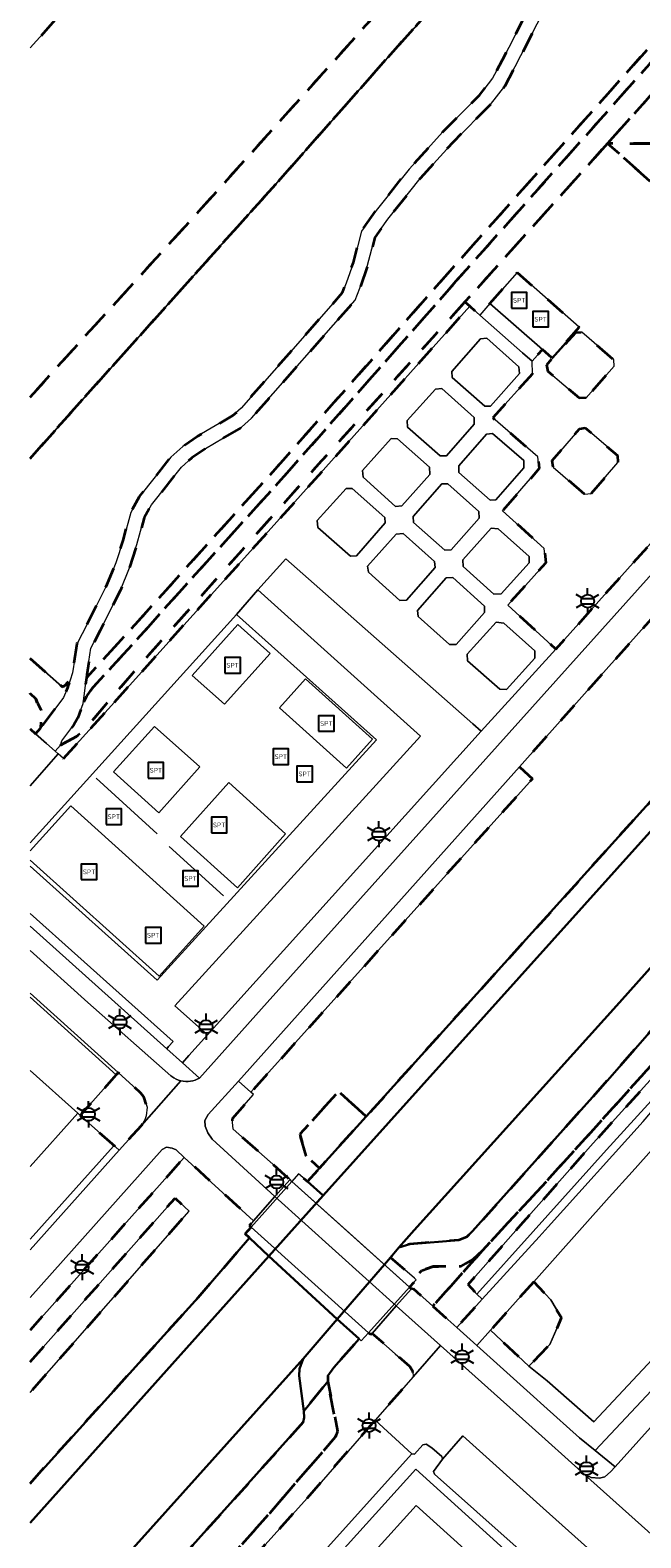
# Model space of a CAD drawing. Extents: x 105780 to 185197, y 477999 to 525027.
# Tile 82 of 562: x 105781 to 105840, y 479448 to 479594. Entities that reach past the tile are written whole.
import ezdxf
from ezdxf.enums import TextEntityAlignment as Align

# ---------------------------------------------------------------- set-up
doc = ezdxf.new("R2010")
doc.units = 0
doc.linetypes.add('XX-HIDDEN', pattern=[4, 2, -2])
for name, color, linetype, lineweight in [('B-GV-GR-BEPLANTING_CULTUUR_VASTE-PLANTENVAK-A', 252, 'Continuous', 5), ('B-GV-GR-HAAG_01-G', 252, 'GR-HAAG1', 13), ('B-GV-GR-MATERIAALGRENS-G', 252, 'XX-HIDDEN', 35), ('B-RO-IE-MEUBILAIR_WEGMEUBILAIR-S', 252, 'Continuous', 25), ('B-RO-IE-TERREINAFSCHEIDING_KUNSTMATIG_HEKWERK-G', 252, 'IE-TERREINAFSCHEIDING-KUNSTMATIG', 18), ('B-WE-GW-WATERGANG_SLOOT_INSTEEK-G', 252, 'Continuous', 30), ('B-XX-KG-KADASTRAAL_BEBOUWING-G', 252, 'Continuous', 20), ('B1-WE-GR-BEPLANTING_CULTUUR_ROOS-GV', 90, 'Continuous', 18), ('B1-WE-GW-TALUD_KRUIN-G', 252, 'Continuous', 25), ('B1-WE-KW-KUNSTWERK_DEK-BRUG', 252, 'Continuous', 18), ('B1-WE-KW-KUNSTWERK_LANDHOOFD-GV', 252, 'Continuous', 18), ('B1-WE-OG-TERREIN_ERF-GV', 252, 'Continuous', 18), ('B1-WE-VH-VERHARDING_ASFALT-GV', 252, 'Continuous', 18), ('B1-WE-VH-VERHARDING_BEDRIJFSVLOERPLAAT-GV', 252, 'Continuous', 18), ('B1-WE-VH-VERHARDING_BETON-GV', 252, 'Continuous', 18), ('B1-WE-VH-VERHARDING_BETONSTRAATSTEEN-GV', 252, 'Continuous', 18), ('B1-WE-VH-VERHARDING_HALFVERHARDING_GRIND-GV', 252, 'Continuous', 18), ('B1-WE-VH-VERHARDING_HALFVERHARDING_SCHELP-GV', 252, 'Continuous', 18), ('B1-WE-VH-VERHARDING_TEGEL-GV', 252, 'Continuous', 18), ('B1-WE-VH-VERHARDING_TEGEL_RUBBER-GV', 252, 'Continuous', 18)]:
    doc.layers.add(name, color=color, linetype=linetype, lineweight=lineweight)
doc.styles.add('NLCS-ISO', font='NLCS-ISO.ttf')
doc.linetypes.add('GR-HAAG1', pattern='A,6,[176,NLCS.shx,S=0.125,R=0,X=0,Y=0],-2', length=8)
doc.linetypes.add('IE-TERREINAFSCHEIDING-KUNSTMATIG', pattern='A,4,[82,NLCS.SHX,S=0.75,R=90,X=0,Y=0],4,-2', length=10)

# ---------------------------------------------------------------- blocks, each defined once
blk = doc.blocks.new('B-SIE-WEG_LICHTMAST-SO')
at = {"ltscale": 0.1}
for p, q in [((-1.1, 0.63), (-2.19, 1.27)), ((0, 1.27), (0, 2.53)), ((1.1, 0.63), (2.19, 1.27)), ((-1.1, -0.63), (-2.19, -1.27)), ((0, -1.27), (0, -2.53)), ((1.1, -0.63), (2.19, -1.27))]:
    blk.add_line(p, q, dxfattribs=at)
at = {"flags": 128}
for points in [[(-1.16, 0.5), (1.16, 0.5)], [(-1.16, -0.5), (1.16, -0.5)]]:
    blk.add_lwpolyline(points, dxfattribs=at)
at = {"ltscale": 0.1}
blk.add_circle((0, 0), 1.27, dxfattribs=at)
at = {"style": 'NLCS-ISO'}
blk.add_attdef('TYPE', text='', height=1.8, dxfattribs=at).set_placement((0, 2.53), align=Align.BOTTOM_CENTER)
blk = doc.blocks.new('SIE-WEG_SPEELTOESTEL-SO')
at = {"flags": 128}
blk.add_lwpolyline([(-0.75, -0.75), (0.75, -0.75), (0.75, 0.75), (-0.75, 0.75)], close=True, dxfattribs=at)
at = {"style": 'NLCS-ISO'}
blk.add_text('SPT', height=0.45, dxfattribs=at).set_placement((0, 0), align=Align.MIDDLE_CENTER)

msp = doc.modelspace()

# ---------------------------------------------------------------- linework, layer by layer
at = {"layer": 'B-GV-GR-BEPLANTING_CULTUUR_VASTE-PLANTENVAK-A', "flags": 128}
msp.add_lwpolyline([(105844.635, 479490.274), (105838.708, 479483.639), (105836.504, 479481.172), (105831.268, 479475.31), (105829.198, 479472.994), (105830.839, 479471.268), (105831.892, 479469.506), (105830.758, 479466.935), (105828.733, 479464.849), (105830.495, 479463.433), (105835.016, 479459.478), (105841.616, 479466.514)], dxfattribs=at)
at = {"layer": 'B-GV-GR-HAAG_01-G', "flags": 128}
for points in [[(105824.113, 479526.217), (105823.298, 479526.937), (105805.236, 479542.886), (105802.537, 479539.895), (105818.239, 479525.742), (105794.497, 479499.68), (105797.665, 479496.86)], [(105829.069, 479521.614), (105827.824, 479522.779), (105800.653, 479492.389), (105801.861, 479491.326)], [(105842.906, 479493.086), (105844.601, 479495.079), (105853.008, 479504.62), (105853.031, 479505.036), (105852.353, 479505.648), (105834.944, 479486.396), (105828.186, 479478.758), (105822.852, 479472.729), (105823.705, 479471.81), (105829.149, 479477.865), (105836.246, 479485.757)], [(105831.892, 479469.506), (105830.839, 479471.268), (105829.198, 479472.994), (105827.701, 479471.318), (105825.016, 479468.312), (105828.733, 479464.849), (105830.758, 479466.935)], [(105843.075, 479465.146), (105841.616, 479466.514), (105835.016, 479459.478), (105830.495, 479463.433), (105828.733, 479464.849), (105825.016, 479468.312), (105823.706, 479466.845), (105829.178, 479461.928), (105830.184, 479461.023), (105833.634, 479457.923), (105835.143, 479456.691)]]:
    msp.add_lwpolyline(points, close=True, dxfattribs=at)
msp.add_lwpolyline([(105780.506, 479462.307), (105795.879, 479479.845), (105794.52, 479481.09), (105780.506, 479465.257)], dxfattribs=at)
at = {"layer": 'B-GV-GR-MATERIAALGRENS-G', "flags": 128}
for points in [[(105835.033, 479613.792), (105835.731, 479614.694), (105836.886, 479617.418), (105836.445, 479617.759), (105835.974, 479618.003), (105835.688, 479618.055), (105835.418, 479618.024), (105834.079, 479617.024), (105832.191, 479615.36), (105820.247, 479602.541), (105799.078, 479578.994), (105797.083, 479576.774), (105784.331, 479562.763), (105780.506, 479558.527)], [(105836.634, 479616.094), (105837.1, 479617.251), (105836.886, 479617.418), (105835.731, 479614.694), (105835.033, 479613.792), (105829.742, 479607.56), (105816.089, 479592.489), (105804.238, 479579.086), (105801.887, 479576.465), (105785.754, 479558.487), (105780.506, 479552.589)], [(105780.506, 479533.266), (105783.615, 479530.512), (105783.843, 479530.597), (105784.195, 479531.01), (105784.157, 479530.434), (105784.599, 479531.87), (105785.038, 479534.71), (105786.029, 479536.584), (105787.958, 479540.432), (105788.801, 479542.498), (105789.486, 479544.667), (105790.234, 479547.369), (105791.083, 479548.899), (105794.111, 479552.726), (105795.286, 479553.757), (105796.704, 479554.74), (105800.119, 479556.732), (105800.912, 479557.458), (105810.718, 479568.629), (105811.065, 479569.539), (105811.764, 479571.542), (105812.542, 479574.547), (105813.97, 479576.571), (105817.15, 479580.551), (105820.413, 479584.156), (105823.961, 479587.713), (105825.227, 479589.355), (105826.178, 479591.126), (105834.117, 479606.588), (105834.369, 479607.539), (105835.594, 479613.08), (105836.337, 479615.355), (105836.634, 479616.094)], [(105780.506, 479552.589), (105785.754, 479558.487), (105801.887, 479576.465), (105804.238, 479579.086), (105816.089, 479592.489), (105829.742, 479607.56), (105835.033, 479613.792)], [(105780.506, 479606.67), (105786.484, 479601.36), (105786.74, 479600.985), (105786.901, 479600.5), (105786.943, 479599.977), (105786.831, 479599.498), (105785.402, 479597.739), (105780.506, 479592.274)], [(105780.506, 479558.527), (105784.331, 479562.763), (105797.083, 479576.774), (105799.078, 479578.994), (105820.247, 479602.541)], [(105780.506, 479529.888), (105780.517, 479529.879), (105781.068, 479529.34), (105781.203, 479528.947), (105781.545, 479528.307), (105781.643, 479528.033), (105781.535, 479526.558), (105783.726, 479529.478), (105784.157, 479530.434), (105784.195, 479531.01), (105783.843, 479530.597), (105783.615, 479530.512), (105780.506, 479533.266)], [(105780.506, 479526.453), (105781.031, 479525.985), (105781.535, 479526.558), (105781.643, 479528.033), (105781.545, 479528.307), (105781.203, 479528.947), (105781.068, 479529.34), (105780.517, 479529.879), (105780.506, 479529.888)], [(105801.716, 479477.241), (105801.291, 479477.638), (105801.869, 479478.285), (105801.706, 479478.432), (105802.109, 479478.889), (105795.411, 479485.033), (105780.506, 479468.321)], [(105780.506, 479465.257), (105794.52, 479481.09), (105795.879, 479479.845), (105780.506, 479462.307)], [(105780.506, 479453.519), (105781.946, 479455.128), (105796.765, 479471.485), (105801.716, 479477.241)], [(105780.506, 479422.384), (105807.31, 479452.13), (105813.86, 479459.622), (105817.532, 479463.822), (105817.519, 479464.321), (105817.217, 479464.805), (105815.815, 479466.04), (105813.569, 479468.017), (105813.422, 479467.899), (105813.222, 479468.079), (105812.515, 479467.295), (105812.306, 479467.484), (105809.865, 479464.714), (105809.289, 479463.916), (105809.295, 479463.371), (105810.224, 479458.577), (105810.035, 479458.007), (105803.713, 479450.686), (105784.986, 479429.767), (105780.506, 479424.763)], [(105784.986, 479429.767), (105803.713, 479450.686), (105810.035, 479458.007), (105810.224, 479458.577), (105809.295, 479463.371), (105806.96, 479460.506), (105807.009, 479459.889), (105806.906, 479459.42), (105782.373, 479432.102), (105780.506, 479430.023)]]:
    msp.add_lwpolyline(points, dxfattribs=at)
for points in [[(105852.669, 479601.435), (105852.712, 479601.582), (105852.817, 479601.935), (105852.704, 479602.518), (105852.599, 479602.782), (105852.2, 479603.296), (105851.634, 479603.796), (105850.313, 479604.799), (105839.582, 479614.617), (105838.717, 479615.911), (105838.42, 479616.564), (105837.925, 479614.653), (105838.072, 479614.458), (105849.537, 479603.806), (105850.136, 479603.296), (105850.515, 479602.973), (105850.817, 479602.612), (105850.806, 479602.394), (105821.682, 479569.711), (105816.394, 479563.713), (105805.784, 479551.679), (105789.512, 479533.635), (105786.563, 479530.438), (105785.989, 479529.622), (105785.632, 479528.916), (105785.115, 479527.512), (105784.745, 479526.853), (105783.573, 479525.293), (105783.428, 479524.877), (105784.996, 479525.717), (105785.535, 479526.145), (105786.483, 479527.217), (105788.288, 479529.337), (105790.933, 479532.443), (105808.683, 479552.344), (105817.808, 479562.472), (105822.547, 479567.718), (105836.342, 479583.042), (105838.645, 479585.601), (105840.443, 479587.615), (105847.14, 479595.072), (105851.855, 479600.335)], [(105850.136, 479603.296), (105849.537, 479603.806), (105838.072, 479614.458), (105837.925, 479614.653), (105837.637, 479614.827), (105836.946, 479612.71), (105835.729, 479607.209), (105835.431, 479606.084), (105827.418, 479590.474), (105826.405, 479588.591), (105825.015, 479586.787), (105821.429, 479583.192), (105818.216, 479579.643), (105815.09, 479575.729), (105813.834, 479573.949), (105813.104, 479571.136), (105812.381, 479569.059), (105811.936, 479567.895), (105801.914, 479556.478), (105800.955, 479555.598), (105797.456, 479553.558), (105796.15, 479552.651), (105795.129, 479551.758), (105792.251, 479548.119), (105791.538, 479546.835), (105790.828, 479544.269), (105790.119, 479542.022), (105789.234, 479539.852), (105787.273, 479535.944), (105786.386, 479534.264), (105785.983, 479531.66), (105785.949, 479531.394), (105788.699, 479534.376), (105804.963, 479552.411), (105820.859, 479570.441)], [(105821.682, 479569.711), (105850.806, 479602.394), (105850.817, 479602.612), (105850.515, 479602.973), (105850.136, 479603.296), (105820.859, 479570.441), (105804.963, 479552.411), (105788.699, 479534.376), (105785.949, 479531.394), (105785.632, 479528.916), (105785.989, 479529.622), (105786.563, 479530.438), (105789.512, 479533.635), (105805.784, 479551.679), (105816.394, 479563.713)], [(105875.136, 479583.114), (105866.362, 479592.662), (105865.303, 479593.814), (105863.827, 479592.16), (105869.031, 479587.506), (105867.819, 479586.147), (105869.999, 479584.198), (105866.215, 479579.956), (105864.035, 479581.905), (105859.552, 479576.88), (105854.348, 479581.534), (105854.163, 479581.327), (105847.14, 479573.439), (105841.483, 479578.471), (105836.342, 479583.042), (105822.547, 479567.718), (105823.012, 479567.308), (105823.98, 479566.453), (105824.968, 479567.572), (105827.614, 479570.568), (105833.6, 479565.27), (105830.966, 479562.3), (105830.04, 479563.114), (105829.041, 479561.982), (105829.091, 479560.774), (105825.231, 479556.508), (105829.602, 479552.75), (105829.74, 479551.605), (105826.186, 479547.514), (105830.226, 479543.899), (105830.384, 479542.511), (105826.689, 479538.418), (105831.353, 479534.167), (105843.279, 479547.476), (105844.906, 479549.292), (105857.938, 479563.836)], [(105847.14, 479586.622), (105847.14, 479587.615), (105840.443, 479587.615), (105838.645, 479585.601), (105836.342, 479583.042), (105847.14, 479583.043)], [(105847.14, 479581.327), (105847.14, 479583.043), (105836.342, 479583.042), (105841.483, 479578.471), (105847.14, 479578.471)], [(105851.657, 479531.803), (105869.123, 479551.15), (105887.649, 479572.269), (105889.273, 479570.802), (105891.559, 479568.737), (105893.093, 479570.455), (105885.596, 479576.071), (105879.611, 479580.385), (105878.141, 479578.905), (105847.76, 479545.134), (105827.824, 479522.779), (105829.069, 479521.614), (105801.861, 479491.326), (105802.101, 479491.115), (105800.033, 479488.769), (105800.122, 479487.77), (105805.636, 479482.883), (105805.826, 479482.712), (105806.467, 479483.429), (105807.319, 479482.691), (105808.496, 479483.997), (105807.191, 479485.174), (105806.6, 479487.27), (105808.097, 479488.931), (105810.336, 479491.406), (105813.006, 479488.991), (105817.146, 479493.576)], [(105788.651, 479529.035), (105800.064, 479541.692), (105806.657, 479549.004), (105823.012, 479567.308), (105822.547, 479567.718), (105817.808, 479562.472), (105808.683, 479552.344), (105790.933, 479532.443), (105788.288, 479529.337), (105786.483, 479527.217), (105785.535, 479526.145), (105784.996, 479525.717), (105783.428, 479524.877), (105782.919, 479524.299), (105783.225, 479524.026), (105783.729, 479523.576)], [(105834.276, 479558.463), (105833.621, 479558.43), (105830.586, 479560.997), (105830.459, 479561.645), (105833.282, 479564.775), (105833.854, 479564.793), (105836.954, 479562.118), (105836.974, 479561.509)], [(105834.12, 479549.145), (105831.092, 479551.742), (105830.984, 479552.391), (105833.635, 479555.442), (105834.19, 479555.543), (105837.29, 479552.868), (105837.343, 479552.214), (105834.755, 479549.196)], [(105849.496, 479507.42), (105847.163, 479504.829), (105836.329, 479492.475), (105832.047, 479487.689), (105823.285, 479477.895), (105822.691, 479477.321), (105821.944, 479477.036), (105817.209, 479476.647), (105816.173, 479476.312), (105815.351, 479475.36), (105817.675, 479473.346), (105818.389, 479474.11), (105819.478, 479474.489), (105820.804, 479474.473), (105822.191, 479474.527), (105823.297, 479475.152), (105824.217, 479475.987), (105830.773, 479483.091), (105846.061, 479500), (105848.823, 479503.12), (105849.392, 479504.114), (105849.728, 479505.081), (105849.858, 479506.154)], [(105852.353, 479505.648), (105849.896, 479507.865), (105849.496, 479507.42), (105849.858, 479506.154), (105849.728, 479505.081), (105849.392, 479504.114), (105848.823, 479503.12), (105846.061, 479500), (105830.773, 479483.091), (105824.217, 479475.987), (105820.702, 479472.059), (105819.444, 479470.654), (105821.754, 479468.599), (105824.222, 479471.31), (105823.705, 479471.81), (105822.852, 479472.729), (105828.186, 479478.758), (105834.944, 479486.396), (105847.246, 479500)], [(105789.022, 479493.224), (105788.828, 479493.004), (105785.357, 479489.07), (105788.422, 479486.335), (105789.116, 479485.716), (105791.26, 479488.113), (105791.61, 479488.668), (105791.739, 479489.045), (105791.822, 479489.897), (105791.534, 479490.786), (105791.381, 479491.056), (105791.175, 479491.284)], [(105813.006, 479488.991), (105810.336, 479491.406), (105808.097, 479488.931), (105806.6, 479487.27), (105807.191, 479485.174), (105808.496, 479483.997)], [(105824.217, 479475.987), (105823.297, 479475.152), (105822.191, 479474.527), (105820.804, 479474.473), (105819.478, 479474.489), (105818.389, 479474.11), (105817.675, 479473.346), (105817.842, 479473.201), (105817.198, 479472.487), (105817.366, 479472.336), (105817.548, 479472.342), (105819.444, 479470.654), (105820.702, 479472.059)], [(105829.198, 479472.994), (105827.701, 479471.318), (105825.016, 479468.312), (105828.733, 479464.849), (105830.758, 479466.935), (105831.892, 479469.506), (105830.839, 479471.268)]]:
    msp.add_lwpolyline(points, close=True, dxfattribs=at)
at = {"layer": 'B-RO-IE-TERREINAFSCHEIDING_KUNSTMATIG_HEKWERK-G', "flags": 128}
for points in [[(105786.878, 479521.681), (105792.78, 479516.292)], [(105799.195, 479510.326), (105793.935, 479515.073)]]:
    msp.add_lwpolyline(points, dxfattribs=at)
at = {"layer": 'B-WE-GW-WATERGANG_SLOOT_INSTEEK-G', "flags": 128}
for points in [[(105853.06, 479530.526), (105889.273, 479570.802), (105887.649, 479572.269), (105869.123, 479551.15), (105851.657, 479531.803), (105817.146, 479493.576), (105813.006, 479488.991), (105808.496, 479483.997), (105807.319, 479482.691), (105808.854, 479481.36)], [(105870.48, 479536.436), (105895.863, 479564.85), (105893.567, 479566.924), (105893.344, 479567.125), (105891.781, 479568.536), (105891.559, 479568.737), (105889.273, 479570.802), (105853.06, 479530.526), (105808.854, 479481.36), (105803.589, 479475.493), (105810.199, 479469.39), (105814.762, 479474.678), (105815.351, 479475.36), (105816.173, 479476.312), (105817.636, 479478.007), (105837.494, 479500), (105844.196, 479507.496), (105850.966, 479514.975)], [(105898.993, 479562.023), (105895.863, 479564.85), (105870.48, 479536.436), (105850.966, 479514.975), (105844.196, 479507.496), (105837.494, 479500), (105817.636, 479478.007), (105816.173, 479476.312), (105817.209, 479476.647), (105821.944, 479477.036), (105822.691, 479477.321), (105823.285, 479477.895), (105832.047, 479487.689), (105836.329, 479492.475), (105847.163, 479504.829), (105849.496, 479507.42), (105849.896, 479507.865), (105851.278, 479509.401), (105851.873, 479510.062), (105853.956, 479512.376), (105868.799, 479528.738)], [(105812.306, 479467.484), (105810.199, 479469.39), (105806.899, 479465.568), (105806.567, 479464.582), (105806.518, 479463.91), (105806.96, 479460.506), (105809.295, 479463.371), (105809.289, 479463.916), (105809.865, 479464.714)]]:
    msp.add_lwpolyline(points, close=True, dxfattribs=at)
for points in [[(105803.589, 479475.493), (105801.716, 479477.241), (105796.765, 479471.485), (105781.946, 479455.128), (105780.506, 479453.519)], [(105810.199, 479469.39), (105803.589, 479475.493), (105780.506, 479449.696)], [(105780.506, 479449.696), (105803.589, 479475.493)], [(105780.506, 479436.17), (105806.899, 479465.568), (105810.199, 479469.39)], [(105806.906, 479459.42), (105807.009, 479459.889), (105806.96, 479460.506), (105806.518, 479463.91), (105806.567, 479464.582), (105806.899, 479465.568), (105780.506, 479436.17)], [(105780.506, 479430.023), (105782.373, 479432.102), (105806.906, 479459.42)]]:
    msp.add_lwpolyline(points, dxfattribs=at)
at = {"layer": 'B-XX-KG-KADASTRAAL_BEBOUWING-G', "flags": 128}
msp.add_lwpolyline([(105813.866, 479446.983), (105820.548, 479440.984), (105824.484, 479445.374), (105817.818, 479451.385)], close=True, dxfattribs=at)
at = {"layer": 'B1-WE-GR-BEPLANTING_CULTUUR_ROOS-GV', "flags": 128}
for points in [[(105827.829, 479560.804), (105827.776, 479561.458), (105824.66, 479564.216), (105824.063, 479564.168), (105821.29, 479560.995), (105821.327, 479560.425), (105824.483, 479557.632), (105825.026, 479557.657)], [(105834.276, 479558.463), (105836.974, 479561.509), (105836.954, 479562.118), (105833.854, 479564.793), (105833.282, 479564.775), (105830.459, 479561.645), (105830.586, 479560.997), (105833.621, 479558.43)], [(105823.456, 479555.895), (105823.451, 479556.544), (105820.314, 479559.338), (105819.716, 479559.29), (105816.95, 479556.267), (105817.003, 479555.614), (105820.149, 479552.83), (105820.76, 479552.831)], [(105834.12, 479549.145), (105834.755, 479549.196), (105837.343, 479552.214), (105837.29, 479552.868), (105834.19, 479555.543), (105833.635, 479555.442), (105830.984, 479552.391), (105831.092, 479551.742)], [(105819.154, 479551.049), (105819.108, 479551.75), (105816.02, 479554.501), (105815.418, 479554.509), (105812.638, 479551.429), (105812.709, 479550.777), (105815.85, 479547.945), (105816.446, 479548.012)], [(105828.23, 479552.386), (105825.21, 479555.011), (105824.634, 479554.928), (105821.946, 479551.874), (105821.968, 479551.246), (105824.983, 479548.573), (105825.546, 479548.581), (105828.23, 479551.691)], [(105814.83, 479546.36), (105814.808, 479546.866), (105811.659, 479549.687), (105811.077, 479549.678), (105808.27, 479546.586), (105808.324, 479545.914), (105811.479, 479543.14), (105812.049, 479543.176)], [(105823.91, 479546.824), (105823.897, 479547.462), (105820.89, 479550.144), (105820.327, 479550.137), (105817.553, 479546.982), (105817.589, 479546.412), (105820.604, 479543.739), (105821.214, 479543.76)], [(105819.658, 479542.056), (105819.612, 479542.635), (105816.577, 479545.325), (105815.914, 479545.262), (105813.143, 479542.192), (105813.22, 479541.587), (105816.248, 479538.869), (105816.884, 479538.901)], [(105828.767, 479543.105), (105825.75, 479545.796), (105825.096, 479545.866), (105822.335, 479542.788), (105822.386, 479542.152), (105825.353, 479539.486), (105826.039, 479539.494), (105828.759, 479542.503)], [(105824.442, 479538.313), (105821.363, 479541.074), (105820.745, 479541.044), (105817.961, 479537.897), (105818.036, 479537.311), (105821.046, 479534.591), (105821.694, 479534.596), (105824.433, 479537.711)], [(105829.309, 479533.279), (105829.299, 479534.002), (105826.322, 479536.659), (105825.562, 479536.767), (105822.765, 479533.667), (105822.798, 479533.012), (105825.921, 479530.282), (105826.552, 479530.267)]]:
    msp.add_lwpolyline(points, close=True, dxfattribs=at)
at = {"layer": 'B1-WE-GW-TALUD_KRUIN-G', "flags": 128}
for points in [[(105780.506, 479552.589), (105785.754, 479558.487), (105801.887, 479576.465), (105804.238, 479579.086), (105816.089, 479592.489), (105829.742, 479607.56), (105835.033, 479613.792)], [(105783.615, 479530.512), (105780.506, 479533.266)]]:
    msp.add_lwpolyline(points, dxfattribs=at)
at = {"layer": 'B1-WE-KW-KUNSTWERK_DEK-BRUG', "flags": 128}
msp.add_lwpolyline([(105801.869, 479478.285), (105813.222, 479468.079), (105813.422, 479467.899), (105813.569, 479468.017), (105815.912, 479470.682), (105817.366, 479472.336), (105817.198, 479472.487), (105805.826, 479482.712), (105805.636, 479482.883), (105804.179, 479481.233), (105802.109, 479478.889), (105801.706, 479478.432)], close=True, dxfattribs=at)
at = {"layer": 'B1-WE-KW-KUNSTWERK_LANDHOOFD-GV', "flags": 128}
for points in [[(105801.869, 479478.285), (105805.826, 479482.712), (105805.636, 479482.883), (105804.179, 479481.233), (105802.109, 479478.889), (105801.706, 479478.432)], [(105815.912, 479470.682), (105817.366, 479472.336), (105817.198, 479472.487), (105813.222, 479468.079), (105813.422, 479467.899), (105813.569, 479468.017)]]:
    msp.add_lwpolyline(points, close=True, dxfattribs=at)
at = {"layer": 'B1-WE-OG-TERREIN_ERF-GV', "flags": 128}
for points in [[(105780.506, 479592.274), (105785.402, 479597.739), (105786.831, 479599.498), (105786.943, 479599.977), (105786.901, 479600.5), (105786.74, 479600.985), (105786.484, 479601.36), (105780.506, 479606.67)], [(105835.541, 479438.835), (105817.814, 479454.88), (105788.977, 479422.999)], [(105813.866, 479446.983), (105817.818, 479451.385), (105824.484, 479445.374)]]:
    msp.add_lwpolyline(points, dxfattribs=at)
at = {"layer": 'B1-WE-VH-VERHARDING_ASFALT-GV', "flags": 128}
for points in [[(105827.824, 479522.779), (105847.76, 479545.134), (105878.141, 479578.905), (105879.611, 479580.385), (105881.097, 479581.878), (105881.299, 479582.081), (105877.882, 479585.078), (105878.11, 479584.692), (105878.242, 479584.336), (105878.189, 479583.477), (105877.954, 479582.997), (105877.343, 479582.349), (105844.862, 479546.162), (105803.429, 479500), (105796.876, 479492.689)], [(105818.239, 479525.742), (105802.537, 479539.895), (105800.444, 479537.5), (105814.001, 479525.396), (105792.795, 479502.15), (105780.506, 479513.181)], [(105780.506, 479520.936), (105783.225, 479524.026), (105782.919, 479524.299), (105782.087, 479525.042), (105781.031, 479525.985), (105780.506, 479526.453)], [(105780.506, 479508.615), (105794.321, 479496.244), (105793.9, 479495.75), (105793.718, 479495.537), (105795.238, 479494.166), (105795.865, 479494.862), (105797.665, 479496.86), (105794.497, 479499.68), (105818.239, 479525.742)], [(105780.506, 479471.495), (105793.288, 479485.794), (105793.702, 479486.016), (105794.254, 479485.928), (105794.636, 479485.743), (105795.411, 479485.033), (105802.109, 479478.889), (105804.179, 479481.233), (105799.626, 479485.4), (105798.115, 479486.783), (105797.679, 479487.415), (105797.423, 479488.034), (105797.388, 479488.585), (105797.716, 479489.176), (105800.653, 479492.389), (105827.824, 479522.779)], [(105794.205, 479492.84), (105794.115, 479492.92), (105786.091, 479500), (105780.506, 479505.031)], [(105780.506, 479500.895), (105789.022, 479493.224), (105791.175, 479491.284), (105791.381, 479491.056), (105791.534, 479490.786), (105791.822, 479489.897), (105791.739, 479489.045), (105791.61, 479488.668), (105791.26, 479488.113), (105795.089, 479492.438)], [(105780.506, 479493.442), (105785.114, 479489.289), (105785.357, 479489.07), (105788.828, 479493.004), (105780.506, 479500.504)], [(105780.506, 479484.133), (105785.114, 479489.289), (105780.506, 479493.442)], [(105795.089, 479492.438), (105791.26, 479488.113), (105789.116, 479485.716), (105780.506, 479476.087)], [(105839.767, 479488.502), (105830.609, 479478.322), (105829.715, 479477.341), (105824.222, 479471.31), (105821.754, 479468.599), (105823.706, 479466.845), (105825.016, 479468.312), (105827.701, 479471.318), (105829.198, 479472.994), (105831.268, 479475.31), (105836.504, 479481.172), (105838.708, 479483.639), (105844.635, 479490.274)], [(105788.552, 479486.12), (105788.422, 479486.335), (105785.357, 479489.07), (105785.114, 479489.289), (105780.506, 479484.133)], [(105780.506, 479477.116), (105788.552, 479486.12)]]:
    msp.add_lwpolyline(points, dxfattribs=at)
for points in [[(105877.343, 479582.349), (105875.779, 479583.835), (105875.136, 479583.114), (105857.938, 479563.836), (105844.906, 479549.292), (105843.279, 479547.476), (105831.353, 479534.167), (105824.113, 479526.217), (105797.665, 479496.86), (105795.865, 479494.862), (105795.238, 479494.166), (105796.876, 479492.689), (105803.429, 479500), (105844.862, 479546.162)], [(105804.179, 479481.233), (105815.912, 479470.682), (105817.366, 479472.336), (105817.198, 479472.487), (105811.382, 479477.717), (105805.826, 479482.712), (105805.636, 479482.883)], [(105815.912, 479470.682), (105804.179, 479481.233), (105802.109, 479478.889), (105801.706, 479478.432), (105801.869, 479478.285), (105813.222, 479468.079), (105813.406, 479467.913), (105813.446, 479467.877), (105813.569, 479468.017)]]:
    msp.add_lwpolyline(points, close=True, dxfattribs=at)
at = {"layer": 'B1-WE-VH-VERHARDING_ASFALT-GV'}
for points in [[(105795.089, 479492.438, -0.0976651), (105794.205, 479492.84)], [(105796.876, 479492.689, -0.1870831), (105795.089, 479492.438)]]:
    msp.add_lwpolyline(points, format="xyb", dxfattribs=at)
at = {"layer": 'B1-WE-VH-VERHARDING_BEDRIJFSVLOERPLAAT-GV', "flags": 128}
for points in [[(105808.854, 479481.36), (105807.319, 479482.691), (105806.467, 479483.429), (105805.826, 479482.712), (105801.869, 479478.285), (105801.291, 479477.638), (105801.716, 479477.241), (105803.589, 479475.493)], [(105817.198, 479472.487), (105817.842, 479473.201), (105817.675, 479473.346), (105815.351, 479475.36), (105814.762, 479474.678), (105810.199, 479469.39), (105812.306, 479467.484), (105812.515, 479467.295), (105813.222, 479468.079)]]:
    msp.add_lwpolyline(points, close=True, dxfattribs=at)
at = {"layer": 'B1-WE-VH-VERHARDING_BETON-GV', "flags": 128}
msp.add_lwpolyline([(105780.506, 479507.386), (105793.718, 479495.537), (105793.9, 479495.75), (105794.321, 479496.244), (105780.506, 479508.615)], dxfattribs=at)
at = {"layer": 'B1-WE-VH-VERHARDING_BETONSTRAATSTEEN-GV', "flags": 128}
for points in [[(105829.091, 479560.774), (105829.041, 479561.982), (105828.103, 479562.81), (105825.081, 479565.48), (105823.98, 479566.453), (105823.012, 479567.308), (105806.657, 479549.004), (105800.064, 479541.692), (105788.651, 479529.035), (105783.729, 479523.576), (105783.225, 479524.026), (105780.506, 479520.936)], [(105780.506, 479515.425), (105800.444, 479537.5), (105802.537, 479539.895), (105805.236, 479542.886), (105823.298, 479526.937), (105824.113, 479526.217), (105831.353, 479534.167), (105826.689, 479538.418), (105830.384, 479542.511), (105830.226, 479543.899), (105826.186, 479547.514), (105829.74, 479551.605), (105829.602, 479552.75), (105825.231, 479556.508), (105829.091, 479560.774)], [(105780.506, 479500.504), (105788.828, 479493.004), (105789.022, 479493.224), (105780.506, 479500.895)], [(105789.116, 479485.716), (105788.422, 479486.335), (105788.552, 479486.12), (105780.506, 479477.116)], [(105780.506, 479476.087), (105789.116, 479485.716)], [(105817.422, 479456.381), (105813.86, 479459.622), (105807.31, 479452.13), (105780.506, 479422.384)], [(105780.506, 479415.402), (105817.422, 479456.381)]]:
    msp.add_lwpolyline(points, dxfattribs=at)
for points in [[(105824.968, 479567.572), (105823.98, 479566.453), (105825.081, 479565.48), (105828.103, 479562.81), (105829.041, 479561.982), (105830.04, 479563.114)], [(105827.829, 479560.804), (105825.026, 479557.657), (105824.483, 479557.632), (105821.327, 479560.425), (105821.29, 479560.995), (105824.063, 479564.168), (105824.66, 479564.216), (105827.776, 479561.458)], [(105823.456, 479555.895), (105820.76, 479552.831), (105820.149, 479552.83), (105817.003, 479555.614), (105816.95, 479556.267), (105819.716, 479559.29), (105820.314, 479559.338), (105823.451, 479556.544)], [(105819.154, 479551.049), (105816.446, 479548.012), (105815.85, 479547.945), (105812.709, 479550.777), (105812.638, 479551.429), (105815.418, 479554.509), (105816.02, 479554.501), (105819.108, 479551.75)], [(105828.23, 479552.386), (105828.23, 479551.691), (105825.546, 479548.581), (105824.983, 479548.573), (105821.968, 479551.246), (105821.946, 479551.874), (105824.634, 479554.928), (105825.21, 479555.011)], [(105814.83, 479546.36), (105812.049, 479543.176), (105811.479, 479543.14), (105808.324, 479545.914), (105808.27, 479546.586), (105811.077, 479549.678), (105811.659, 479549.687), (105814.808, 479546.866)], [(105823.91, 479546.824), (105821.214, 479543.76), (105820.604, 479543.739), (105817.589, 479546.412), (105817.553, 479546.982), (105820.327, 479550.137), (105820.89, 479550.144), (105823.897, 479547.462)], [(105819.658, 479542.056), (105816.884, 479538.901), (105816.248, 479538.869), (105813.22, 479541.587), (105813.143, 479542.192), (105815.914, 479545.262), (105816.577, 479545.325), (105819.612, 479542.635)], [(105828.767, 479543.105), (105828.759, 479542.503), (105826.039, 479539.494), (105825.353, 479539.486), (105822.386, 479542.152), (105822.335, 479542.788), (105825.096, 479545.866), (105825.75, 479545.796)], [(105824.442, 479538.313), (105824.433, 479537.711), (105821.694, 479534.596), (105821.046, 479534.591), (105818.036, 479537.311), (105817.961, 479537.897), (105820.745, 479541.044), (105821.363, 479541.074)], [(105829.309, 479533.279), (105826.552, 479530.267), (105825.921, 479530.282), (105822.798, 479533.012), (105822.765, 479533.667), (105825.562, 479536.767), (105826.322, 479536.659), (105829.299, 479534.002)], [(105822.35, 479458.101), (105830.112, 479451.134), (105838.676, 479443.448), (105842.083, 479447.262), (105834.105, 479454.389), (105828.73, 479459.197), (105820.177, 479466.847), (105817.532, 479463.822), (105813.86, 479459.622), (105817.422, 479456.381), (105817.659, 479456.353), (105818.462, 479457.235), (105818.794, 479457.318), (105819.342, 479456.938), (105820.301, 479456.104), (105820.369, 479455.856)], [(105849.464, 479455.524), (105847.768, 479457.047), (105847.502, 479457.286), (105847.301, 479457.683), (105847.278, 479458.086), (105847.442, 479458.503), (105847.727, 479458.817), (105843.654, 479462.445), (105837.066, 479455.121), (105836.632, 479454.639), (105836.061, 479454.151), (105835.564, 479454.017), (105834.741, 479454.074), (105834.105, 479454.389), (105842.083, 479447.262), (105845.016, 479450.545)], [(105820.369, 479455.856), (105819.523, 479454.678), (105819.61, 479454.413), (105835.691, 479440.107), (105838.676, 479443.448), (105830.112, 479451.134), (105822.35, 479458.101)]]:
    msp.add_lwpolyline(points, close=True, dxfattribs=at)
at = {"layer": 'B1-WE-VH-VERHARDING_HALFVERHARDING_GRIND-GV', "flags": 128}
msp.add_lwpolyline([(105842.906, 479493.086), (105836.246, 479485.757), (105829.149, 479477.865), (105823.705, 479471.81), (105824.222, 479471.31), (105829.715, 479477.341), (105830.609, 479478.322), (105839.767, 479488.502), (105842.94, 479492.187)], close=True, dxfattribs=at)
at = {"layer": 'B1-WE-VH-VERHARDING_HALFVERHARDING_SCHELP-GV', "flags": 128}
msp.add_lwpolyline([(105834.117, 479606.588), (105826.178, 479591.126), (105825.227, 479589.355), (105823.961, 479587.713), (105820.413, 479584.156), (105817.15, 479580.551), (105813.97, 479576.571), (105812.542, 479574.547), (105811.764, 479571.542), (105811.065, 479569.539), (105810.718, 479568.629), (105800.912, 479557.458), (105800.119, 479556.732), (105796.704, 479554.74), (105795.286, 479553.757), (105794.111, 479552.726), (105791.083, 479548.899), (105790.234, 479547.369), (105789.486, 479544.667), (105788.801, 479542.498), (105787.958, 479540.432), (105786.029, 479536.584), (105785.038, 479534.71), (105784.599, 479531.87), (105784.157, 479530.434), (105783.726, 479529.478), (105781.535, 479526.558), (105781.031, 479525.985), (105782.087, 479525.042), (105782.919, 479524.299), (105783.428, 479524.877), (105783.573, 479525.293), (105784.745, 479526.853), (105785.115, 479527.512), (105785.632, 479528.916), (105785.949, 479531.394), (105785.983, 479531.66), (105786.386, 479534.264), (105787.273, 479535.944), (105789.234, 479539.852), (105790.119, 479542.022), (105790.828, 479544.269), (105791.538, 479546.835), (105792.251, 479548.119), (105795.129, 479551.758), (105796.15, 479552.651), (105797.456, 479553.558), (105800.955, 479555.598), (105801.914, 479556.478), (105811.936, 479567.895), (105812.381, 479569.059), (105813.104, 479571.136), (105813.834, 479573.949), (105815.09, 479575.729), (105818.216, 479579.643), (105821.429, 479583.192), (105825.015, 479586.787), (105826.405, 479588.591), (105827.418, 479590.474), (105835.431, 479606.084)], dxfattribs=at)
at = {"layer": 'B1-WE-VH-VERHARDING_TEGEL-GV', "flags": 128}
for points in [[(105827.614, 479570.568), (105824.968, 479567.572), (105830.04, 479563.114), (105830.966, 479562.3), (105833.6, 479565.27)], [(105799.285, 479528.825), (105796.176, 479531.619), (105800.588, 479536.552), (105803.72, 479533.746)], [(105807.129, 479531.276), (105813.599, 479525.456), (105811.083, 479522.664), (105804.603, 479528.486)], [(105792.952, 479518.341), (105788.576, 479522.294), (105792.543, 479526.688), (105796.923, 479522.769)], [(105799.72, 479521.26), (105795.055, 479516.043), (105800.549, 479511.089), (105805.209, 479516.295)], [(105799.72, 479521.26), (105805.209, 479516.295), (105800.549, 479511.089), (105795.055, 479516.043)], [(105800.122, 479487.77), (105800.033, 479488.769), (105802.101, 479491.115), (105801.861, 479491.326), (105800.653, 479492.389), (105797.716, 479489.176), (105797.388, 479488.585), (105797.423, 479488.034), (105797.679, 479487.415), (105798.115, 479486.783), (105799.626, 479485.4), (105804.179, 479481.233), (105805.636, 479482.883)], [(105823.706, 479466.845), (105821.754, 479468.599), (105819.444, 479470.654), (105817.548, 479472.342), (105817.366, 479472.336), (105815.912, 479470.682), (105820.177, 479466.847), (105828.73, 479459.197), (105834.105, 479454.389), (105834.741, 479454.074), (105835.564, 479454.017), (105836.061, 479454.151), (105836.632, 479454.639), (105837.066, 479455.121), (105835.143, 479456.691), (105833.634, 479457.923), (105830.184, 479461.023), (105829.178, 479461.928)], [(105815.912, 479470.682), (105813.569, 479468.017), (105815.815, 479466.04), (105817.217, 479464.805), (105817.519, 479464.321), (105817.532, 479463.822), (105820.177, 479466.847)], [(105843.654, 479462.445), (105843.848, 479462.661), (105844.617, 479463.851), (105843.57, 479464.73), (105843.075, 479465.146), (105835.143, 479456.691), (105837.066, 479455.121)]]:
    msp.add_lwpolyline(points, close=True, dxfattribs=at)
for points in [[(105814.001, 479525.396), (105800.444, 479537.5), (105780.506, 479515.425)], [(105780.506, 479513.181), (105792.795, 479502.15), (105814.001, 479525.396)], [(105780.506, 479514.655), (105784.426, 479519.014), (105797.349, 479507.369), (105792.992, 479502.539)], [(105792.992, 479502.539), (105780.506, 479513.772)], [(105796.876, 479492.689), (105795.238, 479494.166), (105793.718, 479495.537), (105780.506, 479507.386)], [(105780.506, 479505.031), (105786.091, 479500), (105794.115, 479492.92), (105794.205, 479492.84)], [(105795.411, 479485.033), (105794.636, 479485.743), (105794.254, 479485.928), (105793.702, 479486.016), (105793.288, 479485.794), (105780.506, 479471.495)], [(105780.506, 479468.321), (105795.411, 479485.033)], [(105785.515, 479419.095), (105788.977, 479422.999), (105817.814, 479454.88), (105835.541, 479438.835), (105836.523, 479437.946), (105846.246, 479448.801), (105847.724, 479450.452), (105847.217, 479450.759), (105846.479, 479450.935), (105845.631, 479450.838), (105845.016, 479450.545), (105842.083, 479447.262), (105838.676, 479443.448), (105835.691, 479440.107), (105819.61, 479454.413), (105819.523, 479454.678), (105820.369, 479455.856), (105820.301, 479456.104), (105819.342, 479456.938), (105818.794, 479457.318), (105818.462, 479457.235), (105817.659, 479456.353), (105817.422, 479456.381), (105780.506, 479415.402)]]:
    msp.add_lwpolyline(points, dxfattribs=at)
at = {"layer": 'B1-WE-VH-VERHARDING_TEGEL-GV'}
for points in [[(105794.205, 479492.84, 0.0976651), (105795.089, 479492.438)], [(105795.089, 479492.438, 0.1870831), (105796.876, 479492.689)]]:
    msp.add_lwpolyline(points, format="xyb", dxfattribs=at)
at = {"layer": 'B1-WE-VH-VERHARDING_TEGEL_RUBBER-GV', "flags": 128}
for points in [[(105799.285, 479528.825), (105803.72, 479533.746), (105800.588, 479536.552), (105796.176, 479531.619)], [(105807.129, 479531.276), (105804.603, 479528.486), (105811.083, 479522.664), (105813.599, 479525.456)], [(105796.923, 479522.769), (105792.543, 479526.688), (105788.576, 479522.294), (105792.952, 479518.341)]]:
    msp.add_lwpolyline(points, close=True, dxfattribs=at)
for points in [[(105792.992, 479502.539), (105797.349, 479507.369), (105784.426, 479519.014), (105780.506, 479514.655)], [(105780.506, 479513.772), (105792.992, 479502.539)]]:
    msp.add_lwpolyline(points, dxfattribs=at)

# ---------------------------------------------------------------- block references
at = {"layer": 'B-RO-IE-MEUBILAIR_WEGMEUBILAIR-S'}
for p in [(105827.799, 479567.876), (105829.867, 479566.048), (105800.082, 479532.596), (105809.152, 479526.967), (105804.744, 479523.765), (105792.661, 479522.45), (105807.051, 479522.094), (105788.593, 479517.957), (105798.777, 479517.161), (105786.206, 479512.626), (105796.009, 479511.982), (105792.412, 479506.5)]:
    msp.add_blockref('SIE-WEG_SPEELTOESTEL-SO', p, dxfattribs=at)
at = {"layer": 'B-RO-IE-MEUBILAIR_WEGMEUBILAIR-S', "xscale": 0.5, "yscale": 0.5, "zscale": 0.5}
for p in [(105834.41, 479538.797), (105814.22, 479516.276), (105789.193, 479498.115), (105797.513, 479497.661), (105786.142, 479489.193), (105804.342, 479482.649), (105785.53, 479474.416), (105822.278, 479465.76), (105813.28, 479459.117), (105834.3, 479454.946)]:
    msp.add_blockref('B-SIE-WEG_LICHTMAST-SO', p, dxfattribs=at)

doc.saveas('drawing.dxf')
